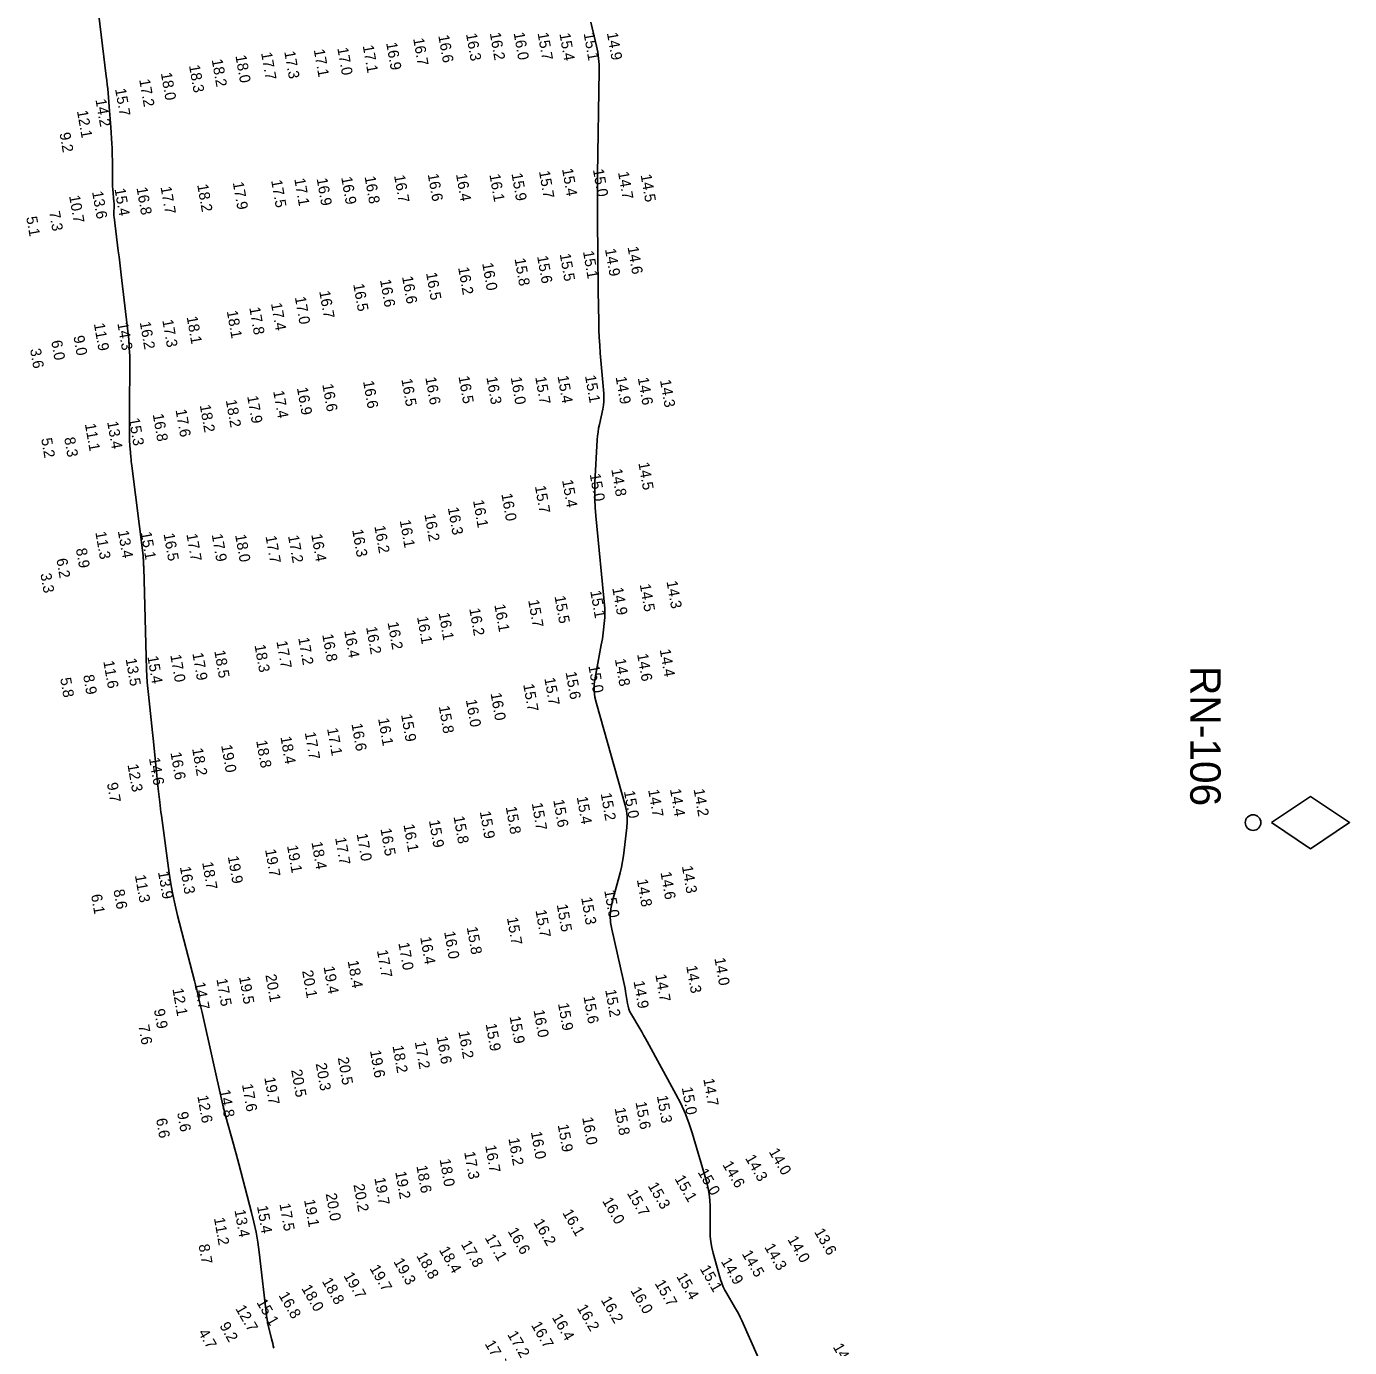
# Model space of a CAD drawing. Extents: x 988130 to 1132882, y 654656 to 841453.
# Drawn here: x 1032151 to 1032760, y 789161 to 789769 of the extents above; entities that cross this region are included whole.
import ezdxf

# ---------------------------------------------------------------- set-up
doc = ezdxf.new("R2010")
doc.units = 0
for name, color, linetype in [('V-CHAN-NAID', 7, 'Continuous'), ('V-TOPO-MAJR', 7, 'Continuous'), ('V-TOPO-SOUN', 7, 'Continuous')]:
    doc.layers.add(name, color=color, linetype=linetype)

msp = doc.modelspace()

# ---------------------------------------------------------------- linework, layer by layer
at = {"layer": 'V-CHAN-NAID'}
msp.add_lwpolyline([(1032724.24, 789402.16), (1032742.24, 789390.16), (1032760.24, 789402.16), (1032742.24, 789414.16)], close=True, dxfattribs=at)
msp.add_circle((1032715.84, 789402.16), 3.6, dxfattribs=at)
at = {"layer": 'V-TOPO-MAJR'}
for points in [[(1032183.85, 789778.83), (1032187.92, 789745.83), (1032188.16, 789743.86), (1032188.37, 789741.89), (1032188.56, 789739.91), (1032188.73, 789737.94), (1032189.39, 789729.84), (1032189.54, 789727.96), (1032189.69, 789726.07), (1032189.82, 789724.19), (1032189.95, 789722.3), (1032190.45, 789714.7), (1032190.56, 789712.85), (1032190.63, 789710.99), (1032190.68, 789709.12), (1032190.7, 789707.26), (1032190.72, 789698.43), (1032190.73, 789697.26), (1032190.77, 789696.09), (1032190.83, 789694.92), (1032190.92, 789693.75), (1032191.43, 789687.89), (1032191.47, 789687.31), (1032191.49, 789686.73), (1032191.5, 789686.15), (1032191.48, 789685.57), (1032191.4, 789683.25), (1032191.39, 789682.67), (1032191.4, 789682.09), (1032191.44, 789681.51), (1032191.5, 789680.94), (1032193.43, 789665.45), (1032193.77, 789662.68), (1032194.11, 789659.9), (1032194.44, 789657.13), (1032194.77, 789654.35), (1032197.84, 789628.4), (1032198.24, 789624.55), (1032198.51, 789620.71), (1032198.68, 789616.85), (1032198.72, 789612.99), (1032198.65, 789593.15), (1032198.65, 789591.48), (1032198.64, 789589.8), (1032198.64, 789588.12), (1032198.64, 789586.45), (1032198.65, 789578.38), (1032198.66, 789577.38), (1032198.7, 789576.39), (1032198.76, 789575.39), (1032198.84, 789574.4), (1032199.23, 789570.43), (1032199.33, 789569.44), (1032199.44, 789568.45), (1032199.55, 789567.46), (1032199.67, 789566.47), (1032204.83, 789525.17), (1032204.88, 789524.71), (1032204.92, 789524.26), (1032204.96, 789523.8), (1032204.99, 789523.34), (1032205.08, 789521.5), (1032205.1, 789521.04), (1032205.12, 789520.58), (1032205.14, 789520.12), (1032205.15, 789519.66), (1032206.5, 789472.67), (1032206.61, 789469.77), (1032206.78, 789466.86), (1032207, 789463.96), (1032207.29, 789461.07), (1032208.54, 789449.42), (1032208.85, 789446.56), (1032209.15, 789443.7), (1032209.45, 789440.84), (1032209.75, 789437.98), (1032211.21, 789423.9), (1032211.37, 789422.36), (1032211.53, 789420.82), (1032211.7, 789419.28), (1032211.87, 789417.75), (1032212.55, 789411.6), (1032212.72, 789410.06), (1032212.91, 789408.53), (1032213.1, 789407), (1032213.31, 789405.46), (1032216.93, 789378.87), (1032217.68, 789373.94), (1032218.57, 789369.04), (1032219.6, 789364.17), (1032220.77, 789359.33), (1032228.5, 789329.38), (1032228.82, 789328.16), (1032229.12, 789326.94), (1032229.42, 789325.72), (1032229.72, 789324.49), (1032230.89, 789319.59), (1032231.18, 789318.36), (1032231.46, 789317.13), (1032231.75, 789315.91), (1032232.02, 789314.68), (1032241.63, 789272.09), (1032241.73, 789271.64), (1032241.83, 789271.19), (1032241.93, 789270.74), (1032242.04, 789270.29), (1032242.46, 789268.49), (1032242.57, 789268.04), (1032242.68, 789267.59), (1032242.8, 789267.15), (1032242.92, 789266.7), (1032246.44, 789254.11), (1032247.06, 789251.86), (1032247.68, 789249.61), (1032248.29, 789247.35), (1032248.89, 789245.1), (1032254.79, 789222.65), (1032255.9, 789218.15), (1032256.84, 789213.61), (1032257.63, 789209.04), (1032258.26, 789204.44), (1032261.88, 789174.01), (1032261.9, 789173.82), (1032261.93, 789173.64), (1032261.95, 789173.46), (1032261.98, 789173.28), (1032262.1, 789172.46), (1032262.12, 789172.32), (1032262.14, 789172.19), (1032262.17, 789172.05), (1032262.19, 789171.92), (1032262.29, 789171.38), (1032262.31, 789171.24), (1032262.34, 789171.11), (1032262.37, 789170.98), (1032262.4, 789170.84), (1032263.97, 789164.59), (1032264.24, 789163.5), (1032264.52, 789162.42), (1032264.81, 789161.33), (1032265.1, 789160.25)], [(1032411.05, 789770.7), (1032413.62, 789759.54), (1032414.17, 789756.78), (1032414.55, 789753.99), (1032414.76, 789751.2), (1032414.8, 789748.38), (1032414.07, 789700.57), (1032414.02, 789695.92), (1032413.99, 789691.27), (1032413.99, 789686.62), (1032414.02, 789681.97), (1032414.22, 789661.23), (1032414.25, 789657.66), (1032414.3, 789654.08), (1032414.35, 789650.5), (1032414.4, 789646.93), (1032414.63, 789632.62), (1032414.72, 789629.05), (1032414.87, 789625.48), (1032415.08, 789621.91), (1032415.34, 789618.34), (1032416.9, 789599.63), (1032416.98, 789597.84), (1032416.94, 789596.06), (1032416.75, 789594.29), (1032416.44, 789592.52), (1032414.92, 789585.49), (1032414.58, 789583.73), (1032414.3, 789581.95), (1032414.1, 789580.17), (1032413.96, 789578.38), (1032412.89, 789558.79), (1032412.75, 789554.93), (1032412.75, 789551.07), (1032412.91, 789547.21), (1032413.21, 789543.36), (1032417.37, 789500.73), (1032417.47, 789499.33), (1032417.49, 789497.94), (1032417.44, 789496.54), (1032417.31, 789495.14), (1032416.65, 789489.56), (1032416.47, 789488.17), (1032416.27, 789486.78), (1032416.05, 789485.39), (1032415.8, 789484.01), (1032412.97, 789468.82), (1032412.58, 789465.83), (1032412.54, 789462.86), (1032412.85, 789459.91), (1032413.51, 789456.97), (1032426.75, 789410.15), (1032427.34, 789407.61), (1032427.67, 789405.05), (1032427.75, 789402.47), (1032427.58, 789399.87), (1032426.38, 789389.42), (1032426.03, 789386.82), (1032425.59, 789384.23), (1032425.05, 789381.66), (1032424.42, 789379.11), (1032420.81, 789365.56), (1032420.17, 789362.45), (1032419.92, 789359.34), (1032420.06, 789356.21), (1032420.59, 789353.09), (1032425.93, 789329.87), (1032426.23, 789328.52), (1032426.5, 789327.16), (1032426.75, 789325.8), (1032426.97, 789324.43), (1032427.81, 789318.96), (1032428.09, 789317.61), (1032428.48, 789316.31), (1032429, 789315.05), (1032429.64, 789313.84), (1032433.51, 789307.32), (1032434.38, 789305.83), (1032435.24, 789304.33), (1032436.09, 789302.83), (1032436.92, 789301.32), (1032450.13, 789277.22), (1032452.36, 789272.88), (1032454.34, 789268.45), (1032456.09, 789263.91), (1032457.59, 789259.28), (1032464.3, 789236.45), (1032464.98, 789233.79), (1032465.46, 789231.1), (1032465.76, 789228.39), (1032465.86, 789225.65), (1032465.87, 789214.5), (1032465.97, 789211.82), (1032466.24, 789209.17), (1032466.7, 789206.54), (1032467.33, 789203.94), (1032470.72, 789191.81), (1032471.25, 789190.12), (1032471.9, 789188.48), (1032472.65, 789186.88), (1032473.51, 789185.33), (1032477.16, 789179.22), (1032478.05, 789177.68), (1032478.89, 789176.12), (1032479.69, 789174.53), (1032480.44, 789172.92), (1032491.69, 789147.61)]]:
    msp.add_lwpolyline(points, dxfattribs=at)

# ---------------------------------------------------------------- texts
at = {"layer": 'V-CHAN-NAID'}
msp.add_text('RN-106', height=14, rotation=270, dxfattribs=at).set_placement((1032686.91, 789474.24))
at = {"layer": 'V-TOPO-SOUN'}
for s, rotation, p in [('16.6 ', 280, (1032340.73, 789764.44)), ('16.3 ', 280, (1032353.49, 789765.24)), ('16.2 ', 280, (1032364.45, 789765.58)), ('16.0 ', 280, (1032375.41, 789765.68)), ('15.7 ', 280, (1032386.44, 789765.56)), ('15.4 ', 280, (1032396.5, 789765.32)), ('15.1 ', 280, (1032407.65, 789765.44)), ('14.9 ', 280, (1032418.35, 789765.61)), ('17.0 ', 280, (1032294.25, 789758.69)), ('17.1 ', 280, (1032305.95, 789759.76)), ('16.9 ', 280, (1032316.73, 789761.03)), ('16.7 ', 280, (1032329.16, 789763.04)), ('18.2 ', 280, (1032236.42, 789753.35)), ('18.0 ', 280, (1032247.35, 789755.16)), ('17.7 ', 280, (1032259.15, 789756.5)), ('17.3 ', 280, (1032269.82, 789757.05)), ('17.1 ', 280, (1032283.41, 789757.91)), ('18.0 ', 280, (1032213.01, 789747.14)), ('18.3 ', 280, (1032225.96, 789750.65)), ('15.7 ', 280, (1032191.95, 789739.83)), ('17.2 ', 280, (1032203.05, 789744.13)), ('14.2 ', 280, (1032182.91, 789734.97)), ('12.1 ', 280, (1032174.39, 789729.74)), ('9.2', 280, (1032166.35, 789719.51)), ('17.5 ', 280, (1032263.78, 789697.73)), ('17.1 ', 280, (1032274.43, 789698.49)), ('16.9 ', 280, (1032284.73, 789698.59)), ('16.9 ', 280, (1032296.04, 789699.16)), ('16.8 ', 280, (1032306.8, 789699.5)), ('16.7 ', 280, (1032320.38, 789700.01)), ('16.6 ', 280, (1032335.86, 789700.63)), ('16.4 ', 280, (1032348.87, 789700.65)), ('16.1 ', 280, (1032364.27, 789700.46)), ('15.9 ', 280, (1032374.44, 789700.83)), ('15.7 ', 280, (1032387.08, 789701.94)), ('15.4 ', 280, (1032397.7, 789703.02)), ('15.0 ', 280, (1032411.91, 789702.76)), ('14.7 ', 280, (1032423.46, 789701.54)), ('14.5 ', 280, (1032433.87, 789700.32)), ('13.6 ', 280, (1032181.35, 789692.53)), ('15.4 ', 280, (1032191.67, 789693.88)), ('16.8 ', 280, (1032201.8, 789694.37)), ('17.7 ', 280, (1032212.87, 789694.72)), ('18.2 ', 280, (1032229.74, 789695.74)), ('17.9 ', 280, (1032246.12, 789696.81)), ('10.7 ', 280, (1032170.77, 789690.64)), ('5.1', 280, (1032151.04, 789680.84)), ('7.3', 280, (1032161.56, 789683.27)), ('14.6 ', 280, (1032427.86, 789667.05)), ('15.8 ', 280, (1032375.84, 789661.68)), ('15.6 ', 280, (1032386.23, 789662.8)), ('15.5 ', 280, (1032396.63, 789663.85)), ('15.1 ', 280, (1032407.33, 789665.04)), ('14.9 ', 280, (1032417.46, 789666.11)), ('16.5 ', 280, (1032335.11, 789655.12)), ('16.2 ', 280, (1032349.87, 789657.63)), ('16.0 ', 280, (1032360.93, 789659.56)), ('16.5 ', 280, (1032301.57, 789649.98)), ('16.6 ', 280, (1032313.9, 789651.94)), ('16.6 ', 280, (1032324.04, 789653.44)), ('17.0 ', 280, (1032274.7, 789644.01)), ('16.7 ', 280, (1032285.92, 789646.69)), ('18.1 ', 280, (1032243.36, 789637.59)), ('17.8 ', 280, (1032253.72, 789639.2)), ('17.4 ', 280, (1032263.71, 789641.14)), ('11.9 ', 280, (1032182.18, 789631.78)), ('14.3 ', 280, (1032192.98, 789632.04)), ('16.2 ', 280, (1032203.29, 789632.5)), ('17.3 ', 280, (1032213.68, 789633.41)), ('18.1 ', 280, (1032224.89, 789634.94)), ('6.0', 280, (1032162.54, 789623.82)), ('9.0', 280, (1032172.76, 789625.99)), ('3.6', 280, (1032152.8, 789620.03)), ('16.5 ', 280, (1032323.73, 789606.25)), ('16.6 ', 280, (1032334.77, 789606.98)), ('16.5 ', 280, (1032350.03, 789607.5)), ('16.3 ', 280, (1032362.88, 789607.14)), ('16.0 ', 280, (1032374.07, 789607.08)), ('15.7 ', 280, (1032385.36, 789607.19)), ('15.4 ', 280, (1032395.62, 789607.65)), ('15.1 ', 280, (1032408.26, 789607.82)), ('14.9 ', 280, (1032422.36, 789607.25)), ('14.6 ', 280, (1032432.57, 789606.81)), ('14.3 ', 280, (1032442.79, 789605.76)), ('17.4 ', 280, (1032264.72, 789600.74)), ('16.9 ', 280, (1032275.65, 789602.25)), ('16.6 ', 280, (1032287.33, 789603.83)), ('16.6 ', 280, (1032306.1, 789605.28)), ('18.2 ', 280, (1032230.92, 789594.26)), ('18.2 ', 280, (1032242.91, 789596.56)), ('17.9 ', 280, (1032252.76, 789598.39)), ('15.3 ', 280, (1032198.25, 789588.11)), ('16.8 ', 280, (1032209.27, 789590.07)), ('17.6 ', 280, (1032219.78, 789592.14)), ('11.1 ', 280, (1032178.04, 789585.62)), ('13.4 ', 280, (1032188.29, 789586.62)), ('5.2', 280, (1032157.9, 789578.87)), ('8.3', 280, (1032168.52, 789579.22)), ('14.8 ', 280, (1032420.37, 789564.77)), ('14.5 ', 280, (1032432.83, 789567.74)), ('15.7 ', 280, (1032385.21, 789556.99)), ('15.4 ', 280, (1032397.73, 789559.68)), ('15.0 ', 280, (1032410.44, 789562.55)), ('16.0 ', 280, (1032369.77, 789553.43)), ('16.3 ', 280, (1032345.12, 789547.05)), ('16.1 ', 280, (1032356.72, 789550.4)), ('16.1 ', 280, (1032322.98, 789541.2)), ('16.2 ', 280, (1032334.34, 789544.09)), ('11.3 ', 280, (1032182.85, 789535.83)), ('13.4 ', 280, (1032193.2, 789536.35)), ('15.1 ', 280, (1032203.74, 789535.72)), ('16.5 ', 280, (1032214.26, 789535.07)), ('17.7 ', 280, (1032224.78, 789534.92)), ('17.9 ', 280, (1032236.42, 789534.76)), ('18.0 ', 280, (1032247.21, 789534.57)), ('17.7 ', 280, (1032261.2, 789533.95)), ('17.2 ', 280, (1032271.55, 789534.15)), ('16.4 ', 280, (1032282.24, 789534.76)), ('16.3 ', 280, (1032301.08, 789536.9)), ('16.2 ', 280, (1032311.3, 789538.6)), ('8.9', 280, (1032173.91, 789528.13)), ('6.2', 280, (1032164.9, 789523.45)), ('3.3', 280, (1032157.55, 789516.65)), ('15.1 ', 280, (1032410.68, 789508.72)), ('14.9 ', 280, (1032420.83, 789510.14)), ('14.5 ', 280, (1032433.47, 789511.74)), ('14.3 ', 280, (1032445.79, 789513.14)), ('16.1 ', 280, (1032366.52, 789502.42)), ('15.7 ', 280, (1032382.12, 789504.44)), ('15.5 ', 280, (1032394.25, 789506.28)), ('16.1 ', 280, (1032330.93, 789496.86)), ('16.1 ', 280, (1032340.87, 789498.6)), ('16.2 ', 280, (1032354.98, 789500.61)), ('16.4 ', 280, (1032297.42, 789490.43)), ('16.2 ', 280, (1032307.49, 789492.11)), ('16.2 ', 280, (1032317.39, 789494.25)), ('17.7 ', 280, (1032266.22, 789485.54)), ('17.2 ', 280, (1032276.26, 789487.14)), ('16.8 ', 280, (1032287.3, 789488.7)), ('15.4 ', 280, (1032206.8, 789478.57)), ('17.0 ', 280, (1032217.35, 789479.27)), ('17.9 ', 280, (1032227.52, 789480.06)), ('18.5 ', 280, (1032237.61, 789481.19)), ('18.3 ', 280, (1032256.14, 789483.8)), ('14.6 ', 280, (1032432.26, 789479.68)), ('14.4 ', 280, (1032442.66, 789481.74)), ('11.6 ', 280, (1032186.52, 789476.4)), ('13.5 ', 280, (1032196.79, 789477.5)), ('15.0 ', 280, (1032409.83, 789474.32)), ('14.8 ', 280, (1032422, 789477.36)), ('5.8', 280, (1032166.67, 789468.55)), ('8.9', 280, (1032177.23, 789469.9)), ('15.7 ', 280, (1032379.81, 789465.72)), ('15.7 ', 280, (1032389.55, 789468.59)), ('15.6 ', 280, (1032399.34, 789471.35)), ('16.0 ', 280, (1032364.79, 789461.62)), ('15.8 ', 280, (1032340.94, 789455.64)), ('16.0 ', 280, (1032353.41, 789458.61)), ('16.6 ', 280, (1032300.76, 789447.57)), ('16.1 ', 280, (1032313.02, 789449.99)), ('15.9 ', 280, (1032323.59, 789451.87)), ('18.4 ', 280, (1032268.07, 789441.59)), ('17.7 ', 280, (1032279.26, 789443.6)), ('17.1 ', 280, (1032289.52, 789445.44)), ('18.2 ', 280, (1032227.41, 789436.15)), ('19.0 ', 280, (1032240.78, 789437.66)), ('18.8 ', 280, (1032256.89, 789439.78)), ('14.6 ', 280, (1032207.55, 789431.81)), ('16.6 ', 280, (1032217.44, 789434.31)), ('12.3 ', 280, (1032197.65, 789428.76)), ('9.7', 280, (1032188.19, 789420.22)), ('14.7 ', 280, (1032437.34, 789417.19)), ('14.4 ', 280, (1032447.36, 789417.47)), ('14.2 ', 280, (1032458.26, 789417.44)), ('15.7 ', 280, (1032383.75, 789411)), ('15.6 ', 280, (1032393.65, 789412.46)), ('15.4 ', 280, (1032404.46, 789413.89)), ('15.2 ', 280, (1032415.48, 789415.53)), ('15.0 ', 280, (1032426.16, 789416.58)), ('15.8 ', 280, (1032347.74, 789404.91)), ('15.9 ', 280, (1032359.83, 789407.17)), ('15.8 ', 280, (1032371.78, 789409.29)), ('16.5 ', 280, (1032314.1, 789399.28)), ('16.1 ', 280, (1032324.7, 789401.15)), ('15.9 ', 280, (1032336.4, 789403.09)), ('18.4 ', 280, (1032282.35, 789393.09)), ('17.7 ', 280, (1032293.22, 789395.14)), ('17.0 ', 280, (1032303.14, 789396.91)), ('19.9 ', 280, (1032243.82, 789386.53)), ('19.7 ', 280, (1032260.99, 789389.66)), ('19.1 ', 280, (1032271.09, 789391.46)), ('16.3 ', 280, (1032221.77, 789381.69)), ('18.7 ', 280, (1032232.02, 789383.77)), ('14.3 ', 280, (1032452.86, 789381.99)), ('11.3 ', 280, (1032201.07, 789377.82)), ('13.9 ', 280, (1032211.69, 789379.45)), ('14.8 ', 280, (1032432.13, 789375.84)), ('14.6 ', 280, (1032443.01, 789379.21)), ('6.1', 280, (1032180.87, 789368.83)), ('8.6', 280, (1032191.21, 789371.1)), ('15.0 ', 280, (1032417.13, 789370.84)), ('15.5 ', 280, (1032395.26, 789364.33)), ('15.3 ', 280, (1032406.5, 789367.55)), ('15.7 ', 280, (1032372.32, 789358.29)), ('15.7 ', 280, (1032385.48, 789361.71)), ('16.0 ', 280, (1032343.42, 789351.85)), ('15.8 ', 280, (1032353.83, 789353.91)), ('17.0 ', 280, (1032322.36, 789346.69)), ('16.4 ', 280, (1032332.39, 789349.37)), ('18.4 ', 280, (1032299, 789338.44)), ('17.7 ', 280, (1032312.48, 789343.25)), ('14.0 ', 280, (1032467.86, 789339.63)), ('20.1 ', 280, (1032261.14, 789332.02)), ('20.1 ', 280, (1032278.04, 789333.87)), ('19.4 ', 280, (1032287.91, 789335.76)), ('14.7 ', 280, (1032440.66, 789332.11)), ('14.3 ', 280, (1032454.86, 789336.06)), ('12.1 ', 280, (1032218.34, 789325.63)), ('14.7 ', 280, (1032228.41, 789328.45)), ('17.5 ', 280, (1032238.59, 789330.09)), ('19.5 ', 280, (1032249, 789331.09)), ('14.9 ', 280, (1032430.61, 789329.03)), ('15.6 ', 280, (1032407.57, 789322.07)), ('15.2 ', 280, (1032417.57, 789325.08)), ('9.9', 280, (1032209.81, 789316.06)), ('16.0 ', 280, (1032384.58, 789315.73)), ('15.9 ', 280, (1032395.84, 789318.86)), ('7.6', 280, (1032202.68, 789308.73)), ('15.9 ', 280, (1032362.53, 789309.42)), ('15.9 ', 280, (1032373.56, 789312.82)), ('17.2 ', 280, (1032329.9, 789301.22)), ('16.6 ', 280, (1032339.94, 789303.51)), ('16.2 ', 280, (1032350, 789305.95)), ('19.6 ', 280, (1032309.27, 789297.13)), ('18.2 ', 280, (1032319.64, 789299.34)), ('20.3 ', 280, (1032284.3, 789291.18)), ('20.5 ', 280, (1032294.45, 789293.86)), ('19.7 ', 280, (1032260.64, 789284.72)), ('20.5 ', 280, (1032273.02, 789288.21)), ('14.7 ', 280, (1032462.74, 789284.1)), ('14.8 ', 280, (1032239.96, 789278.89)), ('17.6 ', 280, (1032250.35, 789281.58)), ('15.0 ', 280, (1032452.81, 789280.14)), ('12.6 ', 280, (1032229.81, 789276.33)), ('15.6 ', 280, (1032431.53, 789273.41)), ('15.3 ', 280, (1032441.35, 789276.26)), ('6.6', 280, (1032210.8, 789265.7)), ('9.6', 280, (1032220.5, 789268.66)), ('16.0 ', 280, (1032406.98, 789266.29)), ('15.8 ', 280, (1032421.92, 789270.67)), ('16.0 ', 280, (1032383.36, 789259.72)), ('15.9 ', 280, (1032395.7, 789262.97)), ('16.7 ', 280, (1032362.31, 789253.46)), ('16.2 ', 280, (1032373, 789256.75)), ('18.0 ', 280, (1032341.34, 789247.07)), ('17.3 ', 280, (1032352.64, 789250.43)), ('14.3 ', 300, (1032481.87, 789247.7)), ('14.0 ', 300, (1032492.76, 789250.65)), ('19.2 ', 280, (1032320.92, 789241.33)), ('18.6 ', 280, (1032330.65, 789244.08)), ('15.0 ', 300, (1032460.02, 789241.26)), ('14.6 ', 300, (1032471.41, 789244.73)), ('20.2 ', 280, (1032301.7, 789235.46)), ('19.7 ', 280, (1032311.32, 789238.5)), ('15.3 ', 300, (1032437.08, 789234.94)), ('15.1 ', 300, (1032449.4, 789238.25)), ('19.1 ', 280, (1032278.94, 789228.44)), ('20.0 ', 280, (1032288.9, 789231.26)), ('16.0 ', 300, (1032416.07, 789228)), ('15.7 ', 300, (1032427.44, 789231.6)), ('13.4 ', 280, (1032246.91, 789223.71)), ('15.4 ', 280, (1032257.26, 789225.52)), ('17.5 ', 280, (1032267.6, 789226.62)), ('16.1 ', 300, (1032397.73, 789222.55)), ('11.2 ', 280, (1032237.46, 789220.05)), ('16.2 ', 300, (1032384.44, 789218.09)), ('17.1 ', 300, (1032362, 789211.06)), ('16.6 ', 300, (1032372.56, 789214.1)), ('14.0 ', 300, (1032501.37, 789210.27)), ('13.6 ', 300, (1032513.66, 789213.77)), ('8.7', 280, (1032230.36, 789207.73)), ('18.8 ', 300, (1032330.51, 789202.72)), ('18.4 ', 300, (1032340.92, 789205.42)), ('17.8 ', 300, (1032351.02, 789208.1)), ('14.5 ', 300, (1032480.34, 789203.67)), ('14.3 ', 300, (1032490.71, 789206.77)), ('19.7 ', 300, (1032308.96, 789196.98)), ('19.3 ', 300, (1032319.98, 789200.06)), ('15.1 ', 300, (1032461, 789196.78)), ('14.9 ', 300, (1032470.7, 789200.19)), ('18.8 ', 300, (1032287.03, 789191.03)), ('19.7 ', 300, (1032296.99, 789193.59)), ('15.4 ', 300, (1032450.2, 789193.25)), ('16.8 ', 300, (1032267.09, 789184.53)), ('18.0 ', 300, (1032277.56, 789187.81)), ('16.0 ', 300, (1032429.08, 789186.74)), ('15.7 ', 300, (1032440.23, 789190.06)), ('12.7 ', 300, (1032247.22, 789178.44)), ('15.1 ', 300, (1032256.91, 789181.33)), ('16.2 ', 300, (1032404.42, 789178.73)), ('16.2 ', 300, (1032415.44, 789182.41)), ('16.4 ', 300, (1032392.91, 789174.42)), ('4.7', 300, (1032230.07, 789167.38)), ('9.2', 300, (1032239.88, 789170.54)), ('17.2 ', 300, (1032372.37, 789166.54)), ('16.7 ', 300, (1032383.35, 789170.83)), ('17.9 ', 300, (1032361.98, 789162.25)), ('14.0 ', 300, (1032522.25, 789160.8))]:
    msp.add_text(s, height=5, rotation=rotation, dxfattribs=at).set_placement(p)

doc.saveas('drawing.dxf')
